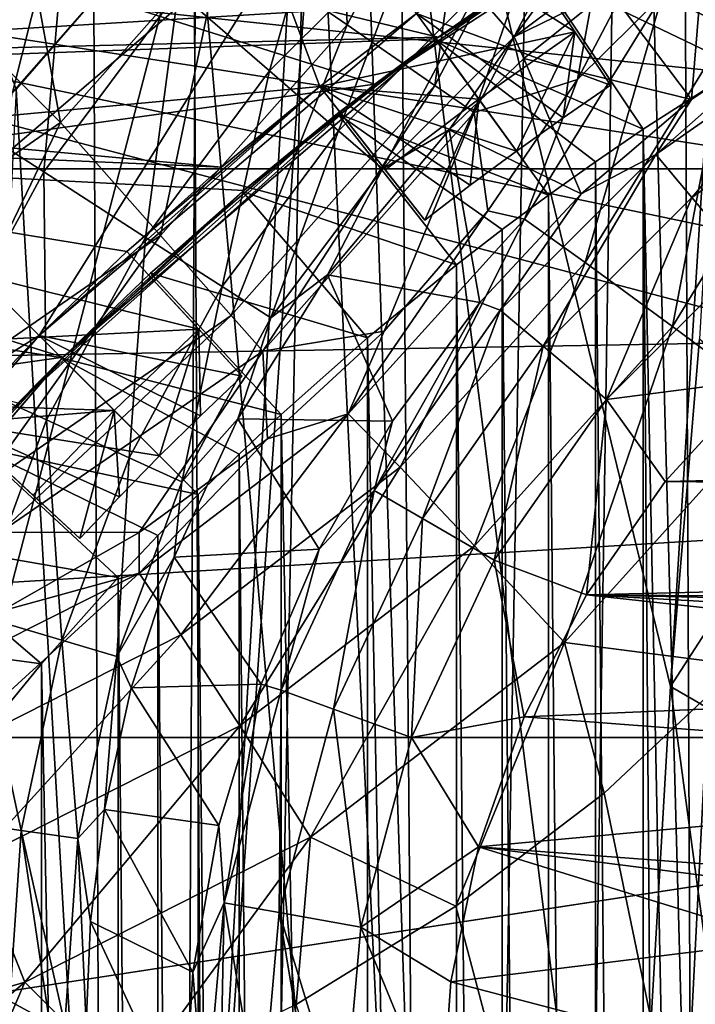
# Model space of a CAD drawing. Header units: metres. Extents: x -104 to 104, y -111 to 38.
# Tile 635 of 656: x -7 to -5, y 5 to 8. Entities that reach past the tile are written whole.
import ezdxf

# ---------------------------------------------------------------- set-up
doc = ezdxf.new("R2010")
doc.units = ezdxf.units.M
doc.layers.add('solid_509367_AD153', color=7, linetype='CONTINUOUS')

msp = doc.modelspace()

# ---------------------------------------------------------------- linework, layer by layer
at = {"layer": 'solid_509367_AD153'}
for points in [[(-4.065849, 19.613483, 77.689667), (-5.00351, 19.395918, 77.684357), (-4.22646, -20.03903, 77.688835)], [(-88.5, -7.5, -19), (-88.5, 19.5, -19), (88.5, 19.5, -19)], [(-36.57795, -7.5, -19), (-88.5, -7.5, -19), (88.5, 19.5, -19)], [(-34.248123, -7.626659, -19), (-36.57795, -7.5, -19), (88.5, 19.5, -19)], [(-31.945723, -8.004942, -19), (-34.248123, -7.626659, -19), (88.5, 19.5, -19)], [(31.945723, -8.004942, -19), (-31.945723, -8.004942, -19), (88.5, 19.5, -19)], [(-5.00351, 19.395918, 77.684357), (-5.929119, 19.13385, 77.678032), (-5.603491, -19.231541, 77.680374)], [(-5.00351, 19.395918, 77.684357), (-5.603491, -19.231541, 77.680374), (-4.826211, -19.571341, 77.68544)], [(-5.00351, 19.395918, 77.684357), (-4.826211, -19.571341, 77.68544), (-4.22646, -20.03903, 77.688835)], [(-5.929119, 19.13385, 77.678032), (-6.84197, 18.827366, 77.670738), (-6.678551, -18.881796, 77.672119)], [(-5.929119, 19.13385, 77.678032), (-6.678551, -18.881796, 77.672119), (-5.603491, -19.231541, 77.680374)], [(-6.84197, 18.827366, 77.670738), (-7.738137, 18.477869, 77.662575), (-7.680495, -18.502373, 77.663132)], [(-6.84197, 18.827366, 77.670738), (-7.680495, -18.502373, 77.663132), (-6.678551, -18.881796, 77.672119)], [(-4.784169, -1.791282, 9.95), (-4.261869, 17.333185, 9.95), (-5.296152, 17.046202, 9.95)], [(-5.615789, -1.354237, 9.95), (-5.296152, 17.046202, 9.95), (-6, 10, 9.95)], [(-5.615789, -1.354237, 9.95), (-4.784169, -1.791282, 9.95), (-5.296152, 17.046202, 9.95)], [(-4.344064, -7.658508, -16.1), (-4.344064, 15.273149, -16.1), (-55.566704, 15.273149, -16.1)], [(-21.630114, -7.658508, -16.1), (-4.344064, -7.658508, -16.1), (-55.566704, 15.273149, -16.1)], [(-6, 10, 14.25), (-4.574734, 12.625689, 14.25), (-4.998398, 5.871383, 14.25)], [(-4.574734, 12.625689, 14.25), (-4.907634, 6.955165, 14.25), (-4.998398, 5.871383, 14.25)], [(-6, 10, 14.25), (-5.150508, 3.245112, 14.25), (-6.457101, 3.432539, 14.25)], [(-6.124078, 9.146455, 14.25), (-6, 10, 14.25), (-6.457101, 3.432539, 14.25)], [(-5.615789, -1.354237, 9.95), (-6, 10, 9.95), (-6.121942, 9.153477, 9.95)], [(-6, 10, 14.25), (-4.998398, 5.871383, 14.25), (-5.150508, 3.245112, 14.25)], [(-7.602796, 7.6, 46.900002), (-7.986608, 8.618385, 46.900002), (-6.897076, 9.51277, 46.900002)], [(-6.420645, 8.621902, 46.900002), (-7.602796, 7.6, 46.900002), (-6.897076, 9.51277, 46.900002)], [(-5.721645, 7.894423, 35.650002), (-12.265367, 7.733698, 35.650002), (-11.195521, 9.214562, 35.650002)], [(-5.082593, 8.320393, 35.650002), (-5.721645, 7.894423, 35.650002), (-11.195521, 9.214562, 35.650002)], [(13.249176, 9.146952, 21.049999), (-13.24912, 9.147035, 21.049999), (-14.254359, 7.484569, 21.049999)], [(14.254401, 7.48449, 21.049999), (13.249176, 9.146952, 21.049999), (-14.254359, 7.484569, 21.049999)], [(-6.483932, 8.366272, 14.25), (-6.124078, 9.146455, 14.25), (-6.457101, 3.432539, 14.25)], [(-5.615789, -1.354237, 9.95), (-6.121942, 9.153477, 9.95), (-6.477238, 8.376968, 9.95)], [(-4.427966, 8.686421, 35.650002), (-8.479079, 8.979288, 35.650002), (-9.616416, 7.748995, 35.650002)], [(-6.084357, 8.372642, 48.400002), (-7.695637, 8.879094, 48.400002), (-8.881094, 7.693332, 48.400002)], [(-6.392686, 8.200301, 3.473771), (-6.037754, 8.876568, 3.473771), (-6.005591, 7.933109, 3.765894)], [(-6.037754, 8.876568, 3.473771), (-5.597964, 8.709778, 3.765894), (-6.005591, 7.933109, 3.765894)], [(-4.814321, 7.924958, 8.003984), (-5.024376, 8.024343, 7.616712), (-4.730254, 8.787555, 7.606561)], [(-5.729284, 7.88901, 35.650002), (-4.427966, 8.686421, 35.650002), (-9.616416, 7.748995, 35.650002)], [(-6.005591, 7.933109, 3.765894), (-5.597964, 8.709778, 3.765894), (-5.732086, 7.744321, 4.208753)], [(-5.597964, 8.709778, 3.765894), (-5.287226, 8.59193, 4.208753), (-5.732086, 7.744321, 4.208753)], [(-4.764057, 8.506836, 39), (-4.427966, 8.686421, 35.650002), (-5.729284, 7.88901, 35.650002)], [(-7.267367, 8.673576, 74.485756), (-6.876578, 8.334965, 74.218269), (-7.334546, 7.721081, 74.217468)], [(-7.602796, 7.6, 44.900002), (-6.420645, 8.621902, 44.900002), (-6.091323, 7.74069, 44.900002)], [(-6.420645, 8.621902, 46.900002), (-6.420645, 8.621902, 44.900002), (-7.602796, 7.6, 44.900002)], [(-6.420645, 8.621902, 46.900002), (-7.602796, 7.6, 44.900002), (-7.602796, 7.6, 46.900002)], [(-6.420645, 8.621902, 44.900002), (-5.295934, 7.910972, 44.900002), (-6.091323, 7.74069, 44.900002)], [(-6.420645, 8.621902, 44.900002), (-5.479512, 8.185197, 44.900002), (-5.295934, 7.910972, 44.900002)], [(-5.732086, 7.744321, 4.208753), (-5.287226, 8.59193, 4.208753), (-5.609475, 7.659689, 4.741452)], [(-5.287226, 8.59193, 4.208753), (-5.147924, 8.5391, 4.741452), (-5.609475, 7.659689, 4.741452)], [(-8.15891, 8.455279, 44.900002), (-5.918961, 7.747796, 44.900002), (-4.66791, 8.55997, 44.900002)], [(-4.66791, 8.55997, 44.900002), (-5.918961, 7.747796, 44.900002), (-5.082593, 8.320393, 35.650002)], [(-6.532192, 8.03656, 73.855957), (-6.036559, 8.532192, 73.855957), (-6.247175, 7.789598, 73.41246)], [(-6.036559, 8.532192, 73.855957), (-5.789597, 8.247176, 73.41246), (-6.247175, 7.789598, 73.41246)], [(-5.609475, 7.659689, 4.741452), (-5.147924, 8.5391, 4.741452), (-5.288363, 7.763257, 7.184166)], [(-5.147924, 8.5391, 4.741452), (-5.058141, 8.201429, 7.176044), (-5.288363, 7.763257, 7.184166)], [(-5.41681, 8.106829, 39), (-4.764057, 8.506836, 39), (-5.729284, 7.88901, 35.650002)], [(-8.15891, 8.455279, 44.900002), (-9.213618, 7.291678, 44.900002), (-5.918961, 7.747796, 44.900002)], [(-7.232233, 8.232233, 9.45), (-7.036761, 7.732152, 9.95), (-6.477238, 8.376968, 9.95)], [(-6.52901, -1.128593, 9.95), (-6.477238, 8.376968, 9.95), (-7.036761, 7.732152, 9.95)], [(-6.52901, -1.128593, 9.95), (-5.615789, -1.354237, 9.95), (-6.477238, 8.376968, 9.95)], [(-5.603379, 8.032263, 72.904472), (-5.117479, 8.395245, 72.903099), (-5.484917, 7.895547, 72.35112)], [(-5.117479, 8.395245, 72.903099), (-5.019834, 8.243292, 72.349663), (-5.484917, 7.895547, 72.35112)], [(-6.084357, 8.372642, 48.400002), (-8.881094, 7.693332, 48.400002), (-7.318506, 7.318458, 48.400002)], [(-6.483932, 8.366272, 14.25), (-6.457101, 3.432539, 14.25), (-7.776023, 3.414286, 14.25)], [(-7.04807, 7.721922, 14.25), (-6.483932, 8.366272, 14.25), (-7.776023, 3.414286, 14.25)], [(-6.084357, 8.372642, 48.400002), (-7.318506, 7.318458, 48.400002), (-6.965002, 6.965002, 47.900002)], [(-6.930773, 8.188358, 14.183144), (-6.483932, 8.366272, 14.25), (-7.04807, 7.721922, 14.25)], [(-6.084357, 8.372642, 48.400002), (-6.965002, 6.965002, 47.900002), (-5.789685, 7.968817, 47.900002)], [(-7.334546, 7.721081, 74.217468), (-6.876578, 8.334965, 74.218269), (-6.951342, 7.474833, 73.854927)], [(-6.876578, 8.334965, 74.218269), (-6.532192, 8.03656, 73.855957), (-6.951342, 7.474833, 73.854927)], [(-5.918961, 7.747796, 44.900002), (-5.721645, 7.894423, 35.650002), (-5.082593, 8.320393, 35.650002)], [(-5.094361, 8.313242, 46.400002), (-5.41681, 8.106829, 46.400002), (-4.780862, 7.801657, 47)], [(-5.094361, 8.313242, 46.400002), (-4.780862, 7.801657, 47), (-4.470884, 7.983338, 47)], [(-4.5, 6.947333, 28.700001), (-10.640795, 6.840748, 28.700001), (-9.559787, 8.284492, 28.700001)], [(-4.479333, 7.221163, 28.700001), (-4.5, 6.947333, 28.700001), (-9.559787, 8.284492, 28.700001)], [(-4.418705, 7.484782, 28.700001), (-4.479333, 7.221163, 28.700001), (-9.559787, 8.284492, 28.700001)], [(-4.320556, 7.732301, 28.700001), (-4.418705, 7.484782, 28.700001), (-9.559787, 8.284492, 28.700001)], [(-4.18814, 7.957612, 28.700001), (-4.320556, 7.732301, 28.700001), (-9.559787, 8.284492, 28.700001)], [(-6.930773, 8.188358, 14.183144), (-7.420055, 7.748885, 14.183144), (-7.06864, 8.309062, 14)], [(-6.899146, 7.628626, 3.473771), (-7.283628, 8.013691, 3.372186), (-7.017895, 8.278219, 3.372186)], [(-6.899146, 7.628626, 3.473771), (-7.017895, 8.278219, 3.372186), (-6.392686, 8.200301, 3.473771)], [(-6.247175, 7.789598, 73.41246), (-5.789597, 8.247176, 73.41246), (-6.032262, 7.60338, 72.904472)], [(-5.789597, 8.247176, 73.41246), (-5.603379, 8.032263, 72.904472), (-6.032262, 7.60338, 72.904472)], [(-5.484917, 7.895547, 72.35112), (-5.019834, 8.243292, 72.349663), (-5.189405, 8.041334, 71.773186)], [(-5.189405, 8.041334, 71.773186), (-4.888175, 8.242496, 71.771889), (-4.932132, 7.700086, 54.280441)], [(-4.888175, 8.242496, 71.771889), (-4.577243, 7.940581, 54.280857), (-4.932132, 7.700086, 54.280441)], [(-6.899146, 7.628626, 3.473771), (-6.392686, 8.200301, 3.473771), (-6.587243, 7.27656, 3.765894)], [(-6.392686, 8.200301, 3.473771), (-6.005591, 7.933109, 3.765894), (-6.587243, 7.27656, 3.765894)], [(-5.024376, 8.024343, 7.616712), (-5.288363, 7.763257, 7.184166), (-5.058141, 8.201429, 7.176044)], [(-6.930773, 8.188358, 14.183144), (-7.04807, 7.721922, 14.25), (-7.420055, 7.748885, 14.183144)], [(-5.184675, 7.744775, 46.599998), (-5.479512, 8.185197, 46.599998), (-5.789685, 7.968817, 46.599998)], [(-5.479512, 8.185197, 46.599998), (-5.295934, 7.910972, 44.900002), (-5.479512, 8.185197, 44.900002)], [(-5.184675, 7.744775, 45.099998), (-5.295934, 7.910972, 44.900002), (-5.479512, 8.185197, 46.599998)], [(-5.184675, 7.744775, 46.599998), (-5.184675, 7.744775, 45.099998), (-5.479512, 8.185197, 46.599998)], [(-5.730906, 7.887916, 39), (-5.41681, 8.106829, 39), (-5.729284, 7.88901, 35.650002)], [(-5.730906, 7.887916, 39), (-5.083467, 7.607947, 39), (-5.41681, 8.106829, 39)], [(-5.41681, 8.106829, 46.400002), (-5.083467, 7.607947, 47), (-4.780862, 7.801657, 47)], [(-5.41681, 8.106829, 39), (-5.083467, 7.607947, 47), (-5.41681, 8.106829, 46.400002)], [(-5.41681, 8.106829, 39), (-5.083467, 7.607947, 39), (-5.083467, 7.607947, 47)], [(-6.951342, 7.474833, 73.854927), (-6.532192, 8.03656, 73.855957), (-6.634261, 7.271074, 73.411232)], [(-6.532192, 8.03656, 73.855957), (-6.247175, 7.789598, 73.41246), (-6.634261, 7.271074, 73.411232)], [(-5.484917, 7.895547, 72.35112), (-5.189405, 8.041334, 71.773186), (-5.455306, 7.827721, 71.77388)], [(-5.455306, 7.827721, 71.77388), (-5.189405, 8.041334, 71.773186), (-4.932132, 7.700086, 54.280441)], [(-7.5277, 7.194766, 3.473771), (-7.283628, 8.013691, 3.372186), (-6.899146, 7.628626, 3.473771)], [(-6.032262, 7.60338, 72.904472), (-5.603379, 8.032263, 72.904472), (-5.895546, 7.484918, 72.35112)], [(-5.603379, 8.032263, 72.904472), (-5.484917, 7.895547, 72.35112), (-5.895546, 7.484918, 72.35112)], [(-5.024376, 8.024343, 7.616712), (-5.453286, 7.327696, 7.631505), (-5.288363, 7.763257, 7.184166)], [(-5.264079, 7.192719, 8.018757), (-5.453286, 7.327696, 7.631505), (-5.024376, 8.024343, 7.616712)], [(-4.814321, 7.924958, 8.003984), (-5.264079, 7.192719, 8.018757), (-5.024376, 8.024343, 7.616712)], [(-6.965002, 6.965002, 47.900002), (-6.091323, 7.74069, 46.599998), (-5.789685, 7.968817, 46.599998)], [(-5.789685, 7.968817, 47.900002), (-6.965002, 6.965002, 47.900002), (-5.789685, 7.968817, 46.599998)], [(-5.478158, 7.540039, 46.599998), (-5.789685, 7.968817, 46.599998), (-6.091323, 7.74069, 46.599998)], [(-5.332399, 7.643816, 46.599998), (-5.184675, 7.744775, 46.599998), (-5.789685, 7.968817, 46.599998)], [(-5.478158, 7.540039, 46.599998), (-5.332399, 7.643816, 46.599998), (-5.789685, 7.968817, 46.599998)], [(-6.587243, 7.27656, 3.765894), (-6.005591, 7.933109, 3.765894), (-6.366864, 7.027804, 4.208753)], [(-6.005591, 7.933109, 3.765894), (-5.732086, 7.744321, 4.208753), (-6.366864, 7.027804, 4.208753)], [(-4.992044, 6.993594, 8.319304), (-5.264079, 7.192719, 8.018757), (-4.814321, 7.924958, 8.003984)], [(-5.043314, 7.528854, 53.984776), (-4.932132, 7.700086, 54.280441), (-4.577243, 7.940581, 54.280857)], [(-5.043314, 7.528854, 53.984776), (-4.577243, 7.940581, 54.280857), (-4.481474, 7.922146, 53.984776)], [(-5.043314, 7.528854, 53.984776), (-4.481474, 7.922146, 53.984776), (-4.931273, 7.395298, 53.729618)], [(-4.510914, 7.778037, 8.304549), (-4.992044, 6.993594, 8.319304), (-4.814321, 7.924958, 8.003984)], [(-4.481474, 7.922146, 53.984776), (-4.394327, 7.771164, 53.729618), (-4.931273, 7.395298, 53.729618)], [(-5.721645, 7.894423, 35.650002), (-6.327904, 7.417429, 35.650002), (-12.265367, 7.733698, 35.650002)], [(-6.890615, 6.897879, 35.650002), (-5.729284, 7.88901, 35.650002), (-9.616416, 7.748995, 35.650002)], [(-5.730906, 7.887916, 39), (-5.729284, 7.88901, 35.650002), (-6.890615, 6.897879, 35.650002)], [(-5.730906, 7.887916, 39), (-6.890615, 6.897879, 35.650002), (-6.036166, 7.65684, 39)], [(-5.918961, 7.747796, 44.900002), (-6.327904, 7.417429, 35.650002), (-5.721645, 7.894423, 35.650002)], [(-5.295934, 7.910972, 44.900002), (-5.595716, 7.701841, 44.900002), (-6.091323, 7.74069, 44.900002)], [(-5.730906, 7.887916, 39), (-6.036166, 7.65684, 39), (-5.378235, 7.402505, 39)], [(-5.895546, 7.484918, 72.35112), (-5.484917, 7.895547, 72.35112), (-5.688303, 7.606411, 71.774025)], [(-5.730906, 7.887916, 39), (-5.23186, 7.506673, 39), (-5.083467, 7.607947, 39)], [(-5.730906, 7.887916, 39), (-5.378235, 7.402505, 39), (-5.23186, 7.506673, 39)], [(-5.484917, 7.895547, 72.35112), (-5.455306, 7.827721, 71.77388), (-5.688303, 7.606411, 71.774025)], [(-5.478158, 7.540039, 45.099998), (-5.595716, 7.701841, 44.900002), (-5.295934, 7.910972, 44.900002)], [(-5.332399, 7.643816, 45.099998), (-5.478158, 7.540039, 45.099998), (-5.295934, 7.910972, 44.900002)], [(-5.332399, 7.643816, 45.099998), (-5.295934, 7.910972, 44.900002), (-5.184675, 7.744775, 45.099998)], [(-5.688303, 7.606411, 71.774025), (-5.455306, 7.827721, 71.77388), (-5.276761, 7.406351, 54.280231)], [(-5.455306, 7.827721, 71.77388), (-4.932132, 7.700086, 54.280441), (-5.276761, 7.406351, 54.280231)], [(-4.780862, 7.801657, 47), (-5.083467, 7.607947, 47), (-5, 3.5, 47)], [(-4.780862, 7.801657, 47), (-5, 3.5, 47), (-4.5, 3.5, 47)], [(-6.634261, 7.271074, 73.411232), (-6.247175, 7.789598, 73.41246), (-6.395244, 7.11748, 72.903099)], [(-6.247175, 7.789598, 73.41246), (-6.032262, 7.60338, 72.904472), (-6.395244, 7.11748, 72.903099)], [(-5.609475, 7.659689, 4.741452), (-5.288363, 7.763257, 7.184166), (-5.566948, 7.354086, 7.193974)], [(-5.453286, 7.327696, 7.631505), (-5.566948, 7.354086, 7.193974), (-5.288363, 7.763257, 7.184166)], [(-4.661844, 6.748377, 8.505899), (-4.992044, 6.993594, 8.319304), (-4.510914, 7.778037, 8.304549)], [(-4.931273, 7.395298, 53.729618), (-4.394327, 7.771164, 53.729618), (-4.765436, 7.197618, 53.559566)], [(-6.892837, 6.89542, 35.650002), (-7.417071, 6.32789, 35.650002), (-12.265367, 7.733698, 35.650002)], [(-6.327904, 7.417429, 35.650002), (-6.892837, 6.89542, 35.650002), (-12.265367, 7.733698, 35.650002)], [(-6.890615, 6.897879, 35.650002), (-9.616416, 7.748995, 35.650002), (-10.576672, 6.376237, 35.650002)], [(-9.213618, 7.291678, 44.900002), (-7.030801, 6.755015, 44.900002), (-5.918961, 7.747796, 44.900002)], [(-7.602796, 7.6, 44.900002), (-6.091323, 7.74069, 44.900002), (-6.397063, 7.489999, 44.900002)], [(-7.47099, -1.128593, 9.95), (-6.52901, -1.128593, 9.95), (-7.036761, 7.732152, 9.95)], [(-5.918961, 7.747796, 44.900002), (-7.030801, 6.755015, 44.900002), (-6.327904, 7.417429, 35.650002)], [(-6.965002, 6.965002, 47.900002), (-6.091323, 7.74069, 44.900002), (-6.091323, 7.74069, 46.599998)], [(-6.965002, 6.965002, 47.900002), (-6.692497, 7.227239, 46.599998), (-6.091323, 7.74069, 44.900002)], [(-6.692497, 7.227239, 46.599998), (-6.397063, 7.489999, 44.900002), (-6.091323, 7.74069, 44.900002)], [(-6.366864, 7.027804, 4.208753), (-5.732086, 7.744321, 4.208753), (-6.268071, 6.916288, 4.741452)], [(-5.732086, 7.744321, 4.208753), (-5.609475, 7.659689, 4.741452), (-6.268071, 6.916288, 4.741452)], [(-5.595716, 7.701841, 44.900002), (-5.887248, 7.481358, 44.900002), (-6.091323, 7.74069, 44.900002)], [(-5.763566, 7.324186, 45.099998), (-6.091323, 7.74069, 44.900002), (-5.887248, 7.481358, 44.900002)], [(-5.763566, 7.324186, 46.599998), (-6.091323, 7.74069, 46.599998), (-6.091323, 7.74069, 44.900002)], [(-5.763566, 7.324186, 46.599998), (-6.091323, 7.74069, 44.900002), (-5.763566, 7.324186, 45.099998)], [(-5.621899, 7.433482, 46.599998), (-6.091323, 7.74069, 46.599998), (-5.763566, 7.324186, 46.599998)], [(-5.621899, 7.433482, 46.599998), (-5.478158, 7.540039, 46.599998), (-6.091323, 7.74069, 46.599998)], [(-5.332399, 7.643816, 46.599998), (-5.184675, 7.744775, 45.099998), (-5.184675, 7.744775, 46.599998)], [(-5.332399, 7.643816, 46.599998), (-5.332399, 7.643816, 45.099998), (-5.184675, 7.744775, 45.099998)], [(-7.334546, 7.721081, 74.217468), (-6.951342, 7.474833, 73.854927), (-7.285227, 6.858828, 73.852844)], [(-5.763566, 7.324186, 45.099998), (-5.887248, 7.481358, 44.900002), (-5.595716, 7.701841, 44.900002)], [(-5.621899, 7.433482, 45.099998), (-5.763566, 7.324186, 45.099998), (-5.595716, 7.701841, 44.900002)], [(-5.478158, 7.540039, 45.099998), (-5.621899, 7.433482, 45.099998), (-5.595716, 7.701841, 44.900002)], [(-5.043314, 7.528854, 53.984776), (-5.276761, 7.406351, 54.280231), (-4.932132, 7.700086, 54.280441)], [(-6.618307, 7.159645, 39), (-6.036166, 7.65684, 39), (-6.890615, 6.897879, 35.650002)], [(-6.618307, 7.159645, 39), (-6.036166, 7.65684, 46.400002), (-6.036166, 7.65684, 39)], [(-6.618307, 7.159645, 39), (-6.332119, 7.413958, 46.400002), (-6.036166, 7.65684, 46.400002)], [(-6.332119, 7.413958, 46.400002), (-5.66471, 7.18565, 47), (-6.036166, 7.65684, 46.400002)], [(-6.268071, 6.916288, 4.741452), (-5.609475, 7.659689, 4.741452), (-5.890275, 6.979245, 7.205373)], [(-6.036166, 7.65684, 46.400002), (-5.66471, 7.18565, 47), (-5.66471, 7.18565, 39)], [(-6.036166, 7.65684, 39), (-5.66471, 7.18565, 39), (-5.522537, 7.295484, 39)], [(-6.036166, 7.65684, 39), (-6.036166, 7.65684, 46.400002), (-5.66471, 7.18565, 39)], [(-6.036166, 7.65684, 39), (-5.522537, 7.295484, 39), (-5.378235, 7.402505, 39)], [(-5.609475, 7.659689, 4.741452), (-5.566948, 7.354086, 7.193974), (-5.890275, 6.979245, 7.205373)], [(-5.478158, 7.540039, 46.599998), (-5.478158, 7.540039, 45.099998), (-5.332399, 7.643816, 45.099998)], [(-5.478158, 7.540039, 46.599998), (-5.332399, 7.643816, 45.099998), (-5.332399, 7.643816, 46.599998)], [(-7.5277, 7.194766, 3.473771), (-6.899146, 7.628626, 3.473771), (-7.309115, 6.778287, 3.765894)], [(-6.899146, 7.628626, 3.473771), (-6.587243, 7.27656, 3.765894), (-7.309115, 6.778287, 3.765894)], [(-5.083467, 7.607947, 47), (-5.23186, 7.506673, 47), (-5.083467, -7.607947, 47)], [(-5.23186, 7.506673, 39), (-5.23186, 7.506673, 47), (-5.083467, 7.607947, 47)], [(-5.23186, 7.506673, 39), (-5.083467, 7.607947, 47), (-5.083467, 7.607947, 39)], [(-5.083467, 7.607947, 47), (-5, -3.5, 47), (-5, 3.5, 47)], [(-5.083467, 7.607947, 47), (-5.083467, -7.607947, 47), (-5, -3.5, 47)], [(-9.563915, 6.825977, 44.900002), (-8.961166, 7.6, 44.900002), (-6.468281, 6.985108, 44.900002)], [(-8.961166, 7.6, 44.900002), (-6.692497, 7.227239, 44.900002), (-6.468281, 6.985108, 44.900002)], [(-8.961166, 7.6, 44.900002), (-6.397063, 7.489999, 44.900002), (-6.692497, 7.227239, 44.900002)], [(-8.961166, 7.6, 44.900002), (-7.602796, 7.6, 44.900002), (-6.397063, 7.489999, 44.900002)], [(-6.395244, 7.11748, 72.903099), (-6.032262, 7.60338, 72.904472), (-6.243291, 7.019835, 72.349663)], [(-6.032262, 7.60338, 72.904472), (-5.895546, 7.484918, 72.35112), (-6.243291, 7.019835, 72.349663)], [(-6.066915, 7.154222, 71.773064), (-5.688303, 7.606411, 71.774025), (-5.591763, 7.068585, 54.280342)], [(-5.895546, 7.484918, 72.35112), (-5.688303, 7.606411, 71.774025), (-6.066915, 7.154222, 71.773064)], [(-5.688303, 7.606411, 71.774025), (-5.276761, 7.406351, 54.280231), (-5.591763, 7.068585, 54.280342)], [(-5.621899, 7.433482, 46.599998), (-5.621899, 7.433482, 45.099998), (-5.478158, 7.540039, 45.099998)], [(-5.621899, 7.433482, 46.599998), (-5.478158, 7.540039, 45.099998), (-5.478158, 7.540039, 46.599998)], [(-5.528419, 7.043853, 53.984776), (-5.276761, 7.406351, 54.280231), (-5.043314, 7.528854, 53.984776)], [(-5.528419, 7.043853, 53.984776), (-5.043314, 7.528854, 53.984776), (-5.394882, 6.931787, 53.729618)], [(-5.043314, 7.528854, 53.984776), (-4.931273, 7.395298, 53.729618), (-5.394882, 6.931787, 53.729618)], [(14.254401, 7.48449, 21.049999), (-14.254359, 7.484569, 21.049999), (-15.052176, 5.712878, 21.049999)], [(15.052203, 5.712808, 21.049999), (14.254401, 7.48449, 21.049999), (-15.052176, 5.712878, 21.049999)], [(-6.692497, 7.227239, 46.599998), (-6.692497, 7.227239, 44.900002), (-6.397063, 7.489999, 44.900002)], [(-6.243291, 7.019835, 72.349663), (-5.895546, 7.484918, 72.35112), (-6.066915, 7.154222, 71.773064)], [(-5.23186, 7.506673, 47), (-5.378235, 7.402505, 47), (-5.23186, -7.506673, 47)], [(-5.378235, 7.402505, 39), (-5.378235, 7.402505, 47), (-5.23186, 7.506673, 47)], [(-5.23186, 7.506673, 39), (-5.378235, 7.402505, 39), (-5.23186, 7.506673, 47)], [(-5.23186, 7.506673, 47), (-5.23186, -7.506673, 47), (-5.083467, -7.607947, 47)], [(-7.285227, 6.858828, 73.852844), (-6.951342, 7.474833, 73.854927), (-6.942774, 6.702459, 73.408783)], [(-6.951342, 7.474833, 73.854927), (-6.634261, 7.271074, 73.411232), (-6.942774, 6.702459, 73.408783)], [(-5.763566, 7.324186, 46.599998), (-5.763566, 7.324186, 45.099998), (-5.621899, 7.433482, 45.099998)], [(-5.621899, 7.433482, 46.599998), (-5.763566, 7.324186, 46.599998), (-5.621899, 7.433482, 45.099998)], [(-7.030801, 6.755015, 44.900002), (-6.892837, 6.89542, 35.650002), (-6.327904, 7.417429, 35.650002)], [(-6.332119, 7.413958, 46.400002), (-6.618307, 7.159645, 46.400002), (-5.94245, 6.957715, 47)], [(-6.618307, 7.159645, 39), (-6.618307, 7.159645, 46.400002), (-6.332119, 7.413958, 46.400002)], [(-6.332119, 7.413958, 46.400002), (-5.94245, 6.957715, 47), (-5.66471, 7.18565, 47)], [(-5.528419, 7.043853, 53.984776), (-5.591763, 7.068585, 54.280342), (-5.276761, 7.406351, 54.280231)], [(-5.378235, 7.402505, 47), (-5.522537, 7.295484, 47), (-5.378235, -7.402505, 47)], [(-5.522537, 7.295484, 39), (-5.522537, 7.295484, 47), (-5.378235, 7.402505, 47)], [(-5.378235, 7.402505, 39), (-5.522537, 7.295484, 39), (-5.378235, 7.402505, 47)], [(-5.394882, 6.931787, 53.729618), (-4.931273, 7.395298, 53.729618), (-5.19723, 6.765916, 53.559566)], [(-5.378235, 7.402505, 47), (-5.378235, -7.402505, 47), (-5.23186, -7.506673, 47)], [(-4.931273, 7.395298, 53.729618), (-4.765436, 7.197618, 53.559566), (-5.19723, 6.765916, 53.559566)], [(-6.002623, 6.721166, 7.650438), (-5.890275, 6.979245, 7.205373), (-5.566948, 7.354086, 7.193974)], [(-5.453286, 7.327696, 7.631505), (-6.002623, 6.721166, 7.650438), (-5.566948, 7.354086, 7.193974)], [(-7.318506, 7.318458, 48.400002), (-8.372681, 6.084304, 48.400002), (-6.965002, 6.965002, 47.900002)], [(-5.840377, 6.55469, 8.037662), (-6.002623, 6.721166, 7.650438), (-5.453286, 7.327696, 7.631505)], [(-5.264079, 7.192719, 8.018757), (-5.840377, 6.55469, 8.037662), (-5.453286, 7.327696, 7.631505)], [(-7.309115, 6.778287, 3.765894), (-6.587243, 7.27656, 3.765894), (-7.154672, 6.48402, 4.208753)], [(-6.587243, 7.27656, 3.765894), (-6.366864, 7.027804, 4.208753), (-7.154672, 6.48402, 4.208753)], [(-6.942774, 6.702459, 73.408783), (-6.634261, 7.271074, 73.411232), (-6.684788, 6.584659, 72.900368)], [(-6.634261, 7.271074, 73.411232), (-6.395244, 7.11748, 72.903099), (-6.684788, 6.584659, 72.900368)], [(-5.522537, 7.295484, 47), (-5.66471, 7.18565, 47), (-5.522537, -7.295484, 47)], [(-5.66471, 7.18565, 39), (-5.66471, 7.18565, 47), (-5.522537, 7.295484, 47)], [(-5.522537, 7.295484, 39), (-5.66471, 7.18565, 39), (-5.522537, 7.295484, 47)], [(-5.522537, 7.295484, 47), (-5.522537, -7.295484, 47), (-5.378235, -7.402505, 47)], [(-6.965002, 6.965002, 47.900002), (-6.965002, 6.965002, 46.599998), (-6.692497, 7.227239, 46.599998)], [(-6.332393, 6.838362, 46.599998), (-6.692497, 7.227239, 46.599998), (-6.965002, 6.965002, 46.599998)], [(-6.692497, 7.227239, 46.599998), (-6.468281, 6.985108, 44.900002), (-6.692497, 7.227239, 44.900002)], [(-6.332393, 6.838362, 45.099998), (-6.468281, 6.985108, 44.900002), (-6.692497, 7.227239, 46.599998)], [(-6.332393, 6.838362, 46.599998), (-6.332393, 6.838362, 45.099998), (-6.692497, 7.227239, 46.599998)], [(-5.66471, 7.18565, 47), (-5.94245, 6.957715, 47), (-5.66471, -7.18565, 47)], [(-5.608709, 6.309751, 8.338186), (-5.840377, 6.55469, 8.037662), (-5.264079, 7.192719, 8.018757)], [(-5.66471, 7.18565, 47), (-5.66471, -7.18565, 47), (-5.522537, -7.295484, 47)], [(-4.992044, 6.993594, 8.319304), (-5.608709, 6.309751, 8.338186), (-5.264079, 7.192719, 8.018757)], [(-5.19723, 6.765916, 53.559566), (-4.765436, 7.197618, 53.559566), (-4.723647, 6.826996, 53.5)], [(-6.894291, 6.894291, 39), (-6.618307, 7.159645, 39), (-6.890615, 6.897879, 35.650002)], [(-6.894291, 6.894291, 39), (-6.211027, 6.719051, 39), (-6.618307, 7.159645, 39)], [(-6.618307, 7.159645, 46.400002), (-6.211027, 6.719051, 47), (-5.94245, 6.957715, 47)], [(-6.618307, 7.159645, 39), (-6.211027, 6.719051, 47), (-6.618307, 7.159645, 46.400002)], [(-6.618307, 7.159645, 39), (-6.211027, 6.719051, 39), (-6.211027, 6.719051, 47)], [(-6.346193, 6.705891, 71.770851), (-6.066915, 7.154222, 71.773064), (-5.864463, 6.698686, 54.280674)], [(-6.243291, 7.019835, 72.349663), (-6.066915, 7.154222, 71.773064), (-6.346193, 6.705891, 71.770851)], [(-6.066915, 7.154222, 71.773064), (-5.591763, 7.068585, 54.280342), (-5.864463, 6.698686, 54.280674)], [(-6.684788, 6.584659, 72.900368), (-6.395244, 7.11748, 72.903099), (-6.520984, 6.509864, 72.346748)], [(-6.395244, 7.11748, 72.903099), (-6.243291, 7.019835, 72.349663), (-6.520984, 6.509864, 72.346748)], [(-5.921884, 6.48193, 53.984776), (-5.864463, 6.698686, 54.280674), (-5.591763, 7.068585, 54.280342)], [(-5.921884, 6.48193, 53.984776), (-5.591763, 7.068585, 54.280342), (-5.528419, 7.043853, 53.984776)], [(-7.154672, 6.48402, 4.208753), (-6.366864, 7.027804, 4.208753), (-7.085437, 6.352102, 4.741452)], [(-6.366864, 7.027804, 4.208753), (-6.268071, 6.916288, 4.741452), (-7.085437, 6.352102, 4.741452)], [(-5.921884, 6.48193, 53.984776), (-5.528419, 7.043853, 53.984776), (-5.770914, 6.394763, 53.729618)], [(-5.528419, 7.043853, 53.984776), (-5.394882, 6.931787, 53.729618), (-5.770914, 6.394763, 53.729618)], [(-6.520984, 6.509864, 72.346748), (-6.243291, 7.019835, 72.349663), (-6.346193, 6.705891, 71.770851)], [(-5.328623, 6.008554, 8.524767), (-5.608709, 6.309751, 8.338186), (-4.992044, 6.993594, 8.319304)], [(-4.661844, 6.748377, 8.505899), (-5.328623, 6.008554, 8.524767), (-4.992044, 6.993594, 8.319304)], [(-9.563915, 6.825977, 44.900002), (-6.468281, 6.985108, 44.900002), (-6.731656, 6.731656, 44.900002)], [(-8.372681, 6.084304, 48.400002), (-7.968817, 5.789685, 47.900002), (-6.965002, 6.965002, 47.900002)], [(-7.968817, 5.789685, 47.900002), (-7.227239, 6.692497, 46.599998), (-6.965002, 6.965002, 46.599998)], [(-6.965002, 6.965002, 47.900002), (-7.968817, 5.789685, 47.900002), (-6.965002, 6.965002, 46.599998)], [(-6.590235, 6.590235, 46.599998), (-6.965002, 6.965002, 46.599998), (-7.227239, 6.692497, 46.599998)], [(-6.462505, 6.715537, 46.599998), (-6.332393, 6.838362, 46.599998), (-6.965002, 6.965002, 46.599998)], [(-6.590235, 6.590235, 46.599998), (-6.462505, 6.715537, 46.599998), (-6.965002, 6.965002, 46.599998)], [(-6.590235, 6.590235, 45.099998), (-6.731656, 6.731656, 44.900002), (-6.468281, 6.985108, 44.900002)], [(-6.462505, 6.715537, 45.099998), (-6.590235, 6.590235, 45.099998), (-6.468281, 6.985108, 44.900002)], [(-6.462505, 6.715537, 45.099998), (-6.468281, 6.985108, 44.900002), (-6.332393, 6.838362, 45.099998)], [(-6.268071, 6.916288, 4.741452), (-5.890275, 6.979245, 7.205373), (-6.254169, 6.64359, 7.218185)], [(-6.002623, 6.721166, 7.650438), (-6.254169, 6.64359, 7.218185), (-5.890275, 6.979245, 7.205373)], [(-4.5, 6.947333, 28.700001), (-4.5, 3.5, 28.700001), (-10.640795, 6.840748, 28.700001)], [(-5.94245, 6.957715, 47), (-6.211027, 6.719051, 47), (-5.94245, -6.957715, 47)], [(-5.94245, 6.957715, 47), (-5.94245, -6.957715, 47), (-5.66471, -7.18565, 47)], [(-4.518055, 6.614248, 14.352189), (-4.998398, 5.871383, 14.25), (-4.907634, 6.955165, 14.25)], [(-7.085437, 6.352102, 4.741452), (-6.268071, 6.916288, 4.741452), (-6.653879, 6.351511, 7.232271)], [(-6.268071, 6.916288, 4.741452), (-6.254169, 6.64359, 7.218185), (-6.653879, 6.351511, 7.232271)], [(-5.770914, 6.394763, 53.729618), (-5.394882, 6.931787, 53.729618), (-5.547457, 6.265744, 53.559566)], [(-5.394882, 6.931787, 53.729618), (-5.19723, 6.765916, 53.559566), (-5.547457, 6.265744, 53.559566)], [(-7.883621, 5.7367, 35.650002), (-6.890615, 6.897879, 35.650002), (-10.576672, 6.376237, 35.650002)], [(-6.894291, 6.894291, 39), (-6.890615, 6.897879, 35.650002), (-7.883621, 5.7367, 35.650002)], [(-6.894291, 6.894291, 39), (-7.883621, 5.7367, 35.650002), (-7.159645, 6.618307, 39)], [(-7.030801, 6.755015, 44.900002), (-7.417071, 6.32789, 35.650002), (-6.892837, 6.89542, 35.650002)], [(-6.894291, 6.894291, 39), (-7.159645, 6.618307, 39), (-6.470027, 6.470027, 39)], [(-6.894291, 6.894291, 39), (-6.341749, 6.59581, 39), (-6.211027, 6.719051, 39)], [(-6.894291, 6.894291, 39), (-6.470027, 6.470027, 39), (-6.341749, 6.59581, 39)], [(-4.5, 3.5, 28.700001), (-11.505664, 5.257575, 28.700001), (-10.640795, 6.840748, 28.700001)], [(-7.285227, 6.858828, 73.852844), (-6.942774, 6.702459, 73.408783), (-7.166369, 6.095767, 73.405182)], [(-9.563915, 6.825977, 44.900002), (-6.731656, 6.731656, 44.900002), (-7.227239, 6.692497, 44.900002)], [(-6.462505, 6.715537, 46.599998), (-6.332393, 6.838362, 45.099998), (-6.332393, 6.838362, 46.599998)], [(-6.462505, 6.715537, 46.599998), (-6.462505, 6.715537, 45.099998), (-6.332393, 6.838362, 45.099998)], [(-5.19723, 6.765916, 53.559566), (-4.723647, 6.826996, 53.5), (-5.014691, 6.510635, 53.5)], [(-5.014691, 6.510635, 53.5), (-4.723647, 6.826996, 53.5), (4.826996, 6.723647, 53.5)], [(-5.547457, 6.265744, 53.559566), (-5.19723, 6.765916, 53.559566), (-5.259601, 6.157232, 53.5)], [(-4.661844, 6.748377, 8.505899), (-4.77943, 5.93832, 8.574125), (-5.328623, 6.008554, 8.524767)], [(-5.19723, 6.765916, 53.559566), (-5.014691, 6.510635, 53.5), (-5.259601, 6.157232, 53.5)], [(-6.731656, 6.731656, 44.900002), (-6.985108, 6.468281, 44.900002), (-7.227239, 6.692497, 44.900002)], [(-6.838362, 6.332393, 45.099998), (-6.985108, 6.468281, 44.900002), (-6.731656, 6.731656, 44.900002)], [(-6.715537, 6.462505, 45.099998), (-6.838362, 6.332393, 45.099998), (-6.731656, 6.731656, 44.900002)], [(-6.590235, 6.590235, 45.099998), (-6.715537, 6.462505, 45.099998), (-6.731656, 6.731656, 44.900002)], [(-6.002623, 6.721166, 7.650438), (-6.653981, 6.22529, 7.67287), (-6.254169, 6.64359, 7.218185)], [(-6.524078, 6.032465, 8.060063), (-6.653981, 6.22529, 7.67287), (-6.002623, 6.721166, 7.650438)], [(-5.840377, 6.55469, 8.037662), (-6.524078, 6.032465, 8.060063), (-6.002623, 6.721166, 7.650438)], [(-6.211027, 6.719051, 47), (-6.341749, 6.59581, 47), (-6.211027, -6.719051, 47)], [(-6.341749, 6.59581, 39), (-6.341749, 6.59581, 47), (-6.211027, 6.719051, 47)], [(-6.341749, 6.59581, 39), (-6.211027, 6.719051, 47), (-6.211027, 6.719051, 39)], [(-6.211027, 6.719051, 47), (-6.211027, -6.719051, 47), (-5.94245, -6.957715, 47)], [(-5.014691, 6.510635, 53.5), (4.826996, 6.723647, 53.5), (5.098025, 6.402336, 53.5)], [(-6.838362, 6.332393, 45.099998), (-7.227239, 6.692497, 44.900002), (-6.985108, 6.468281, 44.900002)], [(-6.838362, 6.332393, 46.599998), (-7.227239, 6.692497, 46.599998), (-7.227239, 6.692497, 44.900002)], [(-6.838362, 6.332393, 46.599998), (-7.227239, 6.692497, 44.900002), (-6.838362, 6.332393, 45.099998)], [(-6.715537, 6.462505, 46.599998), (-7.227239, 6.692497, 46.599998), (-6.838362, 6.332393, 46.599998)], [(-6.715537, 6.462505, 46.599998), (-6.590235, 6.590235, 46.599998), (-7.227239, 6.692497, 46.599998)], [(-7.166369, 6.095767, 73.405182), (-6.942774, 6.702459, 73.408783), (-6.894958, 6.016088, 72.896347)], [(-6.942774, 6.702459, 73.408783), (-6.684788, 6.584659, 72.900368), (-6.894958, 6.016088, 72.896347)], [(-6.590235, 6.590235, 46.599998), (-6.590235, 6.590235, 45.099998), (-6.462505, 6.715537, 45.099998)], [(-6.590235, 6.590235, 46.599998), (-6.462505, 6.715537, 45.099998), (-6.462505, 6.715537, 46.599998)], [(-6.544953, 6.274249, 71.767807), (-6.346193, 6.705891, 71.770851), (-6.093058, 6.299689, 54.281277)], [(-6.520984, 6.509864, 72.346748), (-6.346193, 6.705891, 71.770851), (-6.544953, 6.274249, 71.767807)], [(-6.346193, 6.705891, 71.770851), (-5.864463, 6.698686, 54.280674), (-6.093058, 6.299689, 54.281277)], [(-5.921884, 6.48193, 53.984776), (-6.093058, 6.299689, 54.281277), (-5.864463, 6.698686, 54.280674)], [(-6.653981, 6.22529, 7.67287), (-6.653879, 6.351511, 7.232271), (-6.254169, 6.64359, 7.218185)], [(-7.413958, 6.332119, 46.400002), (-6.719051, 6.211027, 47), (-7.159645, 6.618307, 46.400002)], [(-7.159645, 6.618307, 46.400002), (-6.719051, 6.211027, 47), (-6.719051, 6.211027, 39)], [(-7.159645, 6.618307, 39), (-6.719051, 6.211027, 39), (-6.59581, 6.341749, 39)], [(-7.159645, 6.618307, 39), (-7.159645, 6.618307, 46.400002), (-6.719051, 6.211027, 39)], [(-7.159645, 6.618307, 39), (-6.59581, 6.341749, 39), (-6.470027, 6.470027, 39)], [(-6.341749, 6.59581, 47), (-6.470027, 6.470027, 47), (-6.341749, -6.59581, 47)], [(-6.470027, 6.470027, 39), (-6.470027, 6.470027, 47), (-6.341749, 6.59581, 47)], [(-6.341749, 6.59581, 39), (-6.470027, 6.470027, 39), (-6.341749, 6.59581, 47)], [(-6.341749, 6.59581, 47), (-6.341749, -6.59581, 47), (-6.211027, -6.719051, 47)], [(-4.518055, 6.614248, 14.352189), (-4.542867, 5.609506, 14.352189), (-4.998398, 5.871383, 14.25)], [(-6.894958, 6.016088, 72.896347), (-6.684788, 6.584659, 72.900368), (-6.722954, 5.965593, 72.342468)], [(-6.684788, 6.584659, 72.900368), (-6.520984, 6.509864, 72.346748), (-6.722954, 5.965593, 72.342468)], [(-6.715537, 6.462505, 46.599998), (-6.715537, 6.462505, 45.099998), (-6.590235, 6.590235, 45.099998)], [(-6.715537, 6.462505, 46.599998), (-6.590235, 6.590235, 45.099998), (-6.590235, 6.590235, 46.599998)], [(-6.340545, 5.749638, 8.360564), (-6.524078, 6.032465, 8.060063), (-5.840377, 6.55469, 8.037662)], [(-5.608709, 6.309751, 8.338186), (-6.340545, 5.749638, 8.360564), (-5.840377, 6.55469, 8.037662)], [(-6.722954, 5.965593, 72.342468), (-6.520984, 6.509864, 72.346748), (-6.544953, 6.274249, 71.767807)], [(-5.259601, 6.157232, 53.5), (-5.014691, 6.510635, 53.5), (5.098025, 6.402336, 53.5)], [(-6.211777, 5.860339, 53.984776), (-6.093058, 6.299689, 54.281277), (-5.921884, 6.48193, 53.984776)], [(-6.211777, 5.860339, 53.984776), (-5.921884, 6.48193, 53.984776), (-6.047962, 5.800712, 53.729618)], [(-5.921884, 6.48193, 53.984776), (-5.770914, 6.394763, 53.729618), (-6.047962, 5.800712, 53.729618)], [(-6.838362, 6.332393, 46.599998), (-6.838362, 6.332393, 45.099998), (-6.715537, 6.462505, 45.099998)], [(-6.715537, 6.462505, 46.599998), (-6.838362, 6.332393, 46.599998), (-6.715537, 6.462505, 45.099998)], [(-6.470027, 6.470027, 47), (-6.59581, 6.341749, 47), (-6.470027, -6.470027, 47)], [(-6.59581, 6.341749, 39), (-6.59581, 6.341749, 47), (-6.470027, 6.470027, 47)], [(-6.470027, 6.470027, 39), (-6.59581, 6.341749, 39), (-6.470027, 6.470027, 47)], [(-6.470027, 6.470027, 47), (-6.470027, -6.470027, 47), (-6.341749, -6.59581, 47)], [(-6.047962, 5.800712, 53.729618), (-5.770914, 6.394763, 53.729618), (-5.805495, 5.712456, 53.559566)], [(-5.770914, 6.394763, 53.729618), (-5.547457, 6.265744, 53.559566), (-5.805495, 5.712456, 53.559566)], [(-5.259601, 6.157232, 53.5), (5.098025, 6.402336, 53.5), (5.311774, 6.067982, 53.5)], [(-7.085437, 6.352102, 4.741452), (-6.653879, 6.351511, 7.232271), (-7.084353, 6.106729, 7.247427)], [(-6.653981, 6.22529, 7.67287), (-7.084353, 6.106729, 7.247427), (-6.653879, 6.351511, 7.232271)], [(-7.413958, 6.332119, 46.400002), (-7.65684, 6.036166, 46.400002), (-6.957715, 5.94245, 47)], [(-7.413958, 6.332119, 46.400002), (-6.957715, 5.94245, 47), (-6.719051, 6.211027, 47)], [(-6.59581, 6.341749, 47), (-6.719051, 6.211027, 47), (-6.59581, -6.341749, 47)], [(-6.719051, 6.211027, 39), (-6.719051, 6.211027, 47), (-6.59581, 6.341749, 47)], [(-6.59581, 6.341749, 39), (-6.719051, 6.211027, 39), (-6.59581, 6.341749, 47)], [(-6.59581, 6.341749, 47), (-6.59581, -6.341749, 47), (-6.470027, -6.470027, 47)], [(-6.544953, 6.274249, 71.767807), (-6.093058, 6.299689, 54.281277), (-6.273594, 5.879151, 54.282116)], [(-6.12002, 5.40245, 8.547129), (-6.340545, 5.749638, 8.360564), (-5.608709, 6.309751, 8.338186)], [(-6.211777, 5.860339, 53.984776), (-6.273594, 5.879151, 54.282116), (-6.093058, 6.299689, 54.281277)], [(-5.328623, 6.008554, 8.524767), (-6.12002, 5.40245, 8.547129), (-5.608709, 6.309751, 8.338186)], [(-6.722954, 5.965593, 72.342468), (-6.544953, 6.274249, 71.767807), (-6.679149, 5.867179, 71.764236)], [(-6.679149, 5.867179, 71.764236), (-6.544953, 6.274249, 71.767807), (-6.273594, 5.879151, 54.282116)], [(-5.805495, 5.712456, 53.559566), (-5.547457, 6.265744, 53.559566), (-5.454277, 5.776926, 53.5)], [(-5.547457, 6.265744, 53.559566), (-5.259601, 6.157232, 53.5), (-5.454277, 5.776926, 53.5)], [(-6.653981, 6.22529, 7.67287), (-7.385353, 5.856925, 7.698052), (-7.084353, 6.106729, 7.247427)], [(-7.29225, 5.64384, 8.085231), (-7.385353, 5.856925, 7.698052), (-6.653981, 6.22529, 7.67287)], [(-6.524078, 6.032465, 8.060063), (-7.29225, 5.64384, 8.085231), (-6.653981, 6.22529, 7.67287)], [(-6.719051, 6.211027, 47), (-6.957715, 5.94245, 47), (-6.719051, -6.211027, 47)], [(-6.719051, 6.211027, 47), (-6.719051, -6.211027, 47), (-6.59581, -6.341749, 47)], [(-2.814723, 5.890484, 53.5), (-5.454277, 5.776926, 53.5), (-5.259601, 6.157232, 53.5)], [(2.4, 5.996343, 53.5), (-5.259601, 6.157232, 53.5), (5.311774, 6.067982, 53.5)], [(-2.4, 5.996343, 53.5), (-2.814723, 5.890484, 53.5), (-5.259601, 6.157232, 53.5)], [(2.4, 5.996343, 53.5), (-2.4, 5.996343, 53.5), (-5.259601, 6.157232, 53.5)], [(-6.528913, -1.128605, 8.619937), (-13.327173, 6.107973, 8.797956), (-12.914888, 5.694031, 8.78716)], [(-6.528913, -1.128605, 8.619937), (-7.471083, -1.128605, 8.644608), (-13.327173, 6.107973, 8.797956)], [(-7.300544, 5.463483, 73.400467), (-7.166369, 6.095767, 73.405182), (-7.021517, 5.423383, 72.891098)], [(-7.166369, 6.095767, 73.405182), (-6.894958, 6.016088, 72.896347), (-7.021517, 5.423383, 72.891098)], [(-7.65684, 6.036166, 46.400002), (-7.18565, 5.66471, 47), (-6.957715, 5.94245, 47)], [(-7.163112, 5.332375, 8.38572), (-7.29225, 5.64384, 8.085231), (-6.524078, 6.032465, 8.060063)], [(-6.340545, 5.749638, 8.360564), (-7.163112, 5.332375, 8.38572), (-6.524078, 6.032465, 8.060063)], [(-7.021517, 5.423383, 72.891098), (-6.894958, 6.016088, 72.896347), (-6.845121, 5.398032, 72.336884)], [(-6.894958, 6.016088, 72.896347), (-6.722954, 5.965593, 72.342468), (-6.845121, 5.398032, 72.336884)], [(-5.328623, 6.008554, 8.524767), (-5.66746, 5.187586, 8.59738), (-6.12002, 5.40245, 8.547129)], [(-5.328623, 6.008554, 8.524767), (-5.205227, 5.539938, 8.585276), (-5.66746, 5.187586, 8.59738)], [(-5.328623, 6.008554, 8.524767), (-4.77943, 5.93832, 8.574125), (-5.205227, 5.539938, 8.585276)], [(-6.845121, 5.398032, 72.336884), (-6.722954, 5.965593, 72.342468), (-6.762373, 5.488504, 71.760384)], [(-6.722954, 5.965593, 72.342468), (-6.679149, 5.867179, 71.764236), (-6.762373, 5.488504, 71.760384)], [(-6.957715, 5.94245, 47), (-7.18565, 5.66471, 47), (-6.957715, -5.94245, 47)], [(-6.957715, 5.94245, 47), (-6.957715, -5.94245, 47), (-6.719051, -6.211027, 47)], [(-3.213895, -4.064669, 8.533131), (-5.205227, 5.539938, 8.585276), (-4.77943, 5.93832, 8.574125)], [(-2.814723, 5.890484, 53.5), (-3.127654, 5.599885, 53.5), (-5.454277, 5.776926, 53.5)], [(-6.762373, 5.488504, 71.760384), (-6.679149, 5.867179, 71.764236), (-6.405295, 5.439121, 54.283192)], [(-6.679149, 5.867179, 71.764236), (-6.273594, 5.879151, 54.282116), (-6.405295, 5.439121, 54.283192)], [(-6.389313, 5.197571, 53.984776), (-6.405295, 5.439121, 54.283192), (-6.273594, 5.879151, 54.282116)], [(-6.389313, 5.197571, 53.984776), (-6.273594, 5.879151, 54.282116), (-6.211777, 5.860339, 53.984776)], [(-6.389313, 5.197571, 53.984776), (-6.211777, 5.860339, 53.984776), (-6.217633, 5.167305, 53.729618)], [(-6.211777, 5.860339, 53.984776), (-6.047962, 5.800712, 53.729618), (-6.217633, 5.167305, 53.729618)], [(-4.998398, 5.871383, 14.25), (-4.8524, 4.794608, 14.25), (-5.150508, 3.245112, 14.25)], [(-4.542867, 5.609506, 14.352189), (-4.8524, 4.794608, 14.25), (-4.998398, 5.871383, 14.25)], [(-6.217633, 5.167305, 53.729618), (-6.047962, 5.800712, 53.729618), (-5.963523, 5.122509, 53.559566)], [(-6.047962, 5.800712, 53.729618), (-5.805495, 5.712456, 53.559566), (-5.963523, 5.122509, 53.559566)], [(-5.805495, 5.712456, 53.559566), (-5.454277, 5.776926, 53.5), (-5.596702, 5.372772, 53.5)], [(-3.127654, 5.599885, 53.5), (-5.596702, 5.372772, 53.5), (-5.454277, 5.776926, 53.5)], [(-7.009646, 4.950766, 8.572277), (-7.163112, 5.332375, 8.38572), (-6.340545, 5.749638, 8.360564)], [(-6.12002, 5.40245, 8.547129), (-7.009646, 4.950766, 8.572277), (-6.340545, 5.749638, 8.360564)], [(15.052203, 5.712808, 21.049999), (-15.052176, 5.712878, 21.049999), (-15.63101, 3.857155, 21.049999)], [(15.631022, 3.857101, 21.049999), (15.052203, 5.712808, 21.049999), (-15.63101, 3.857155, 21.049999)], [(-5.963523, 5.122509, 53.559566), (-5.805495, 5.712456, 53.559566), (-5.596702, 5.372772, 53.5)], [(-6.528913, -1.128605, 8.619937), (-12.914888, 5.694031, 8.78716), (-12.474818, 5.327331, 8.775637)], [(-7.18565, 5.66471, 47), (-7.18565, -5.66471, 47), (-6.957715, -5.94245, 47)], [(-3.127654, 5.599885, 53.5), (-3.263799, 5.196343, 53.5), (-5.596702, 5.372772, 53.5)], [(-3.213895, -4.064669, 8.533131), (-5.66746, 5.187586, 8.59738), (-5.205227, 5.539938, 8.585276)], [(-7.300544, 5.463483, 73.400467), (-7.021517, 5.423383, 72.891098), (-7.061994, 4.819205, 72.884766)], [(-6.845121, 5.398032, 72.336884), (-6.762373, 5.488504, 71.760384), (-6.805816, 5.139668, 71.756378)], [(-6.805816, 5.139668, 71.756378), (-6.762373, 5.488504, 71.760384), (-6.486278, 4.981849, 54.284527)], [(-6.762373, 5.488504, 71.760384), (-6.405295, 5.439121, 54.283192), (-6.486278, 4.981849, 54.284527)], [(-6.389313, 5.197571, 53.984776), (-6.486278, 4.981849, 54.284527), (-6.405295, 5.439121, 54.283192)], [(-7.021517, 5.423383, 72.891098), (-6.931961, 4.819205, 72.518517), (-7.061994, 4.819205, 72.884766)], [(-7.021517, 5.423383, 72.891098), (-6.885063, 4.819205, 72.330132), (-6.931961, 4.819205, 72.518517)], [(-7.021517, 5.423383, 72.891098), (-6.845121, 5.398032, 72.336884), (-6.885063, 4.819205, 72.330132)], [(-6.12002, 5.40245, 8.547129), (-6.687159, 4.627457, 8.624081), (-7.009646, 4.950766, 8.572277)], [(-6.12002, 5.40245, 8.547129), (-6.164887, 4.881043, 8.610405), (-6.687159, 4.627457, 8.624081)], [(-6.12002, 5.40245, 8.547129), (-5.66746, 5.187586, 8.59738), (-6.164887, 4.881043, 8.610405)], [(-6.845121, 5.398032, 72.336884), (-6.818596, 4.819205, 71.752357), (-6.885063, 4.819205, 72.330132)], [(-6.845121, 5.398032, 72.336884), (-6.805816, 5.139668, 71.756378), (-6.818596, 4.819205, 71.752357)], [(-5.963523, 5.122509, 53.559566), (-5.596702, 5.372772, 53.5), (-5.683084, 4.952168, 53.5)], [(-4.648396, 5.079966, 53.5), (-5.683084, 4.952168, 53.5), (-5.596702, 5.372772, 53.5)], [(-4.215, 5.196343, 53.5), (-4.648396, 5.079966, 53.5), (-5.596702, 5.372772, 53.5)], [(-3.263799, 5.196343, 53.5), (-4.215, 5.196343, 53.5), (-5.596702, 5.372772, 53.5)], [(-6.528913, -1.128605, 8.619937), (-12.474818, 5.327331, 8.775637), (-12.028943, 5.02154, 8.763961)], [(-7.009646, 4.950766, 8.572277), (-7.96827, 4.669219, 8.599301), (-7.163112, 5.332375, 8.38572)], [(-4.5, 3.5, 28.700001), (-12.136739, 3.566793, 28.700001), (-11.505664, 5.257575, 28.700001)], [(-6.44912, 4.514329, 53.984776), (-6.486278, 4.981849, 54.284527), (-6.389313, 5.197571, 53.984776)], [(-6.401958, 4.514329, 53.89196), (-6.44912, 4.514329, 53.984776), (-6.389313, 5.197571, 53.984776)], [(-6.401958, 4.514329, 53.89196), (-6.389313, 5.197571, 53.984776), (-6.274791, 4.514329, 53.729618)], [(-6.389313, 5.197571, 53.984776), (-6.217633, 5.167305, 53.729618), (-6.274791, 4.514329, 53.729618)], [(-3.213895, -4.064669, 8.533131), (-6.164887, 4.881043, 8.610405), (-5.66746, 5.187586, 8.59738)], [(-6.109799, 4.514329, 53.604862), (-6.274791, 4.514329, 53.729618), (-6.217633, 5.167305, 53.729618)], [(-6.217633, 5.167305, 53.729618), (-5.963523, 5.122509, 53.559566), (-6.016761, 4.514329, 53.559566)], [(-6.109799, 4.514329, 53.604862), (-6.217633, 5.167305, 53.729618), (-6.016761, 4.514329, 53.559566)], [(-6.805816, 5.139668, 71.756378), (-6.513721, 4.514329, 54.286037), (-6.818596, 4.819205, 71.752357)], [(-6.805816, 5.139668, 71.756378), (-6.486278, 4.981849, 54.284527), (-6.513721, 4.514329, 54.286037)], [(-6.016761, 4.514329, 53.559566), (-5.963523, 5.122509, 53.559566), (-5.713842, 4.514329, 53.5)], [(-5.963523, 5.122509, 53.559566), (-5.683084, 4.952168, 53.5), (-5.713842, 4.514329, 53.5)], [(-4.648396, 5.079966, 53.5), (-4.964993, 4.763349, 53.5), (-5.683084, 4.952168, 53.5)], [(-4.474063, 4.589051, 53.995636), (-4.964993, 4.763349, 53.5), (-4.648396, 5.079966, 53.5)], [(-6.528913, -1.128605, 8.619937), (-12.028943, 5.02154, 8.763961), (-11.096502, 4.558739, 8.739544)], [(-6.44912, 4.514329, 53.984776), (-6.513721, 4.514329, 54.286037), (-6.486278, 4.981849, 54.284527)], [(-7.009646, 4.950766, 8.572277), (-7.798791, 4.280321, 8.653191), (-7.96827, 4.669219, 8.599301)], [(-7.009646, 4.950766, 8.572277), (-7.236228, 4.425615, 8.638459), (-7.798791, 4.280321, 8.653191)], [(-7.009646, 4.950766, 8.572277), (-6.687159, 4.627457, 8.624081), (-7.236228, 4.425615, 8.638459)], [(-4.964993, 4.763349, 53.5), (-5.713842, 4.514329, 53.5), (-5.683084, 4.952168, 53.5)]]:
    msp.add_3dface(points, dxfattribs=at)

doc.saveas('drawing.dxf')
